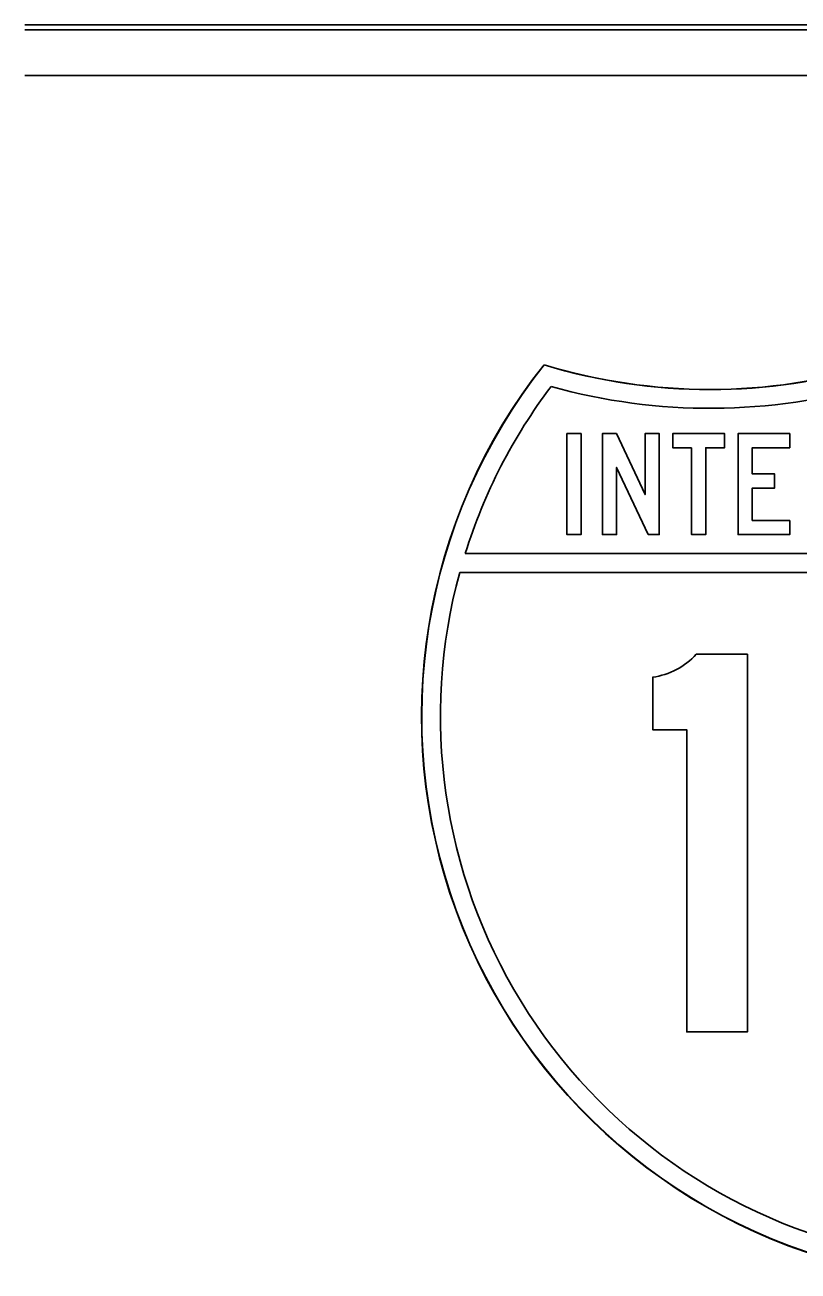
# Model space of a CAD drawing. Extents: x 1806251 to 1809821, y 414895 to 422886.
# Drawn here: x 1809677.0251 to 1809677.3311, y 415152.427 to 415152.9206 of the extents above; entities that cross this region are included whole.
import ezdxf

# ---------------------------------------------------------------- set-up
doc = ezdxf.new("R2010")
doc.units = 0
for name, color, linetype in [('GSBWFILL', 7, 'Continuous'), ('GSCOLORFILL', 7, 'Continuous'), ('GSOUTLINE', 7, 'Continuous')]:
    doc.layers.add(name, color=color, linetype=linetype)

msp = doc.modelspace()

# ---------------------------------------------------------------- linework, layer by layer
at = {"layer": 'GSBWFILL'}
for p, q in [((1809678.16509, 415152.92057), (1809677.02509, 415152.92057)), ((1809677.02509, 415152.90057), (1809678.16509, 415152.90057))]:
    msp.add_line(p, q, dxfattribs=at)
for points in [[(1809677.23963, 415152.75872), (1809677.24526, 415152.75872), (1809677.24526, 415152.71867), (1809677.23963, 415152.71867)], [(1809677.27177, 415152.71867), (1809677.27618, 415152.71867), (1809677.27618, 415152.75872), (1809677.27056, 415152.75872), (1809677.27056, 415152.73452), (1809677.25925, 415152.75872), (1809677.25369, 415152.75872), (1809677.25369, 415152.71867), (1809677.25932, 415152.71867), (1809677.25932, 415152.74531)], [(1809677.28898, 415152.75311), (1809677.28155, 415152.75311), (1809677.28155, 415152.75872), (1809677.30203, 415152.75872), (1809677.30203, 415152.75311), (1809677.2946, 415152.75311), (1809677.2946, 415152.71867), (1809677.28898, 415152.71867)], [(1809677.31303, 415152.72428), (1809677.31303, 415152.7371), (1809677.32182, 415152.7371), (1809677.32182, 415152.7427), (1809677.31303, 415152.7427), (1809677.31303, 415152.75311), (1809677.32788, 415152.75311), (1809677.32788, 415152.75872), (1809677.3074, 415152.75872), (1809677.3074, 415152.71867), (1809677.32788, 415152.71867), (1809677.32788, 415152.72428)]]:
    msp.add_lwpolyline(points, close=True, dxfattribs=at)
for points in [[(1809677.52479, 415152.7112), (1809677.19939, 415152.7112)], [(1809677.19721, 415152.70372), (1809677.52698, 415152.70372)], [(1809677.29084, 415152.67131), (1809677.31109, 415152.67131), (1809677.31109, 415152.52172), (1809677.28709, 415152.52172), (1809677.28709, 415152.64139), (1809677.27359, 415152.64139), (1809677.27359, 415152.6622)]]:
    msp.add_lwpolyline(points, dxfattribs=at)
for centre, major_axis, start_param, end_param in [((1809677.40709, 415152.64683), (0.225, 0), 2.472588, 4.511032), ((1809677.29634, 415153.00057), (0.225, 0), 4.415842, 5.008936), ((1809677.40709, 415152.64683), (0.2175, 0), 2.495747, 2.84029), ((1809677.29634, 415153.00057), (0.2325, 0), 4.438241, 4.999094), ((1809677.40709, 415152.64683), (0.2175, 0), 2.876207, 4.503988), ((1809677.26952, 415152.69066), (0.02883, 0), 4.854019, 5.544602)]:
    msp.add_ellipse(centre, major_axis=major_axis, ratio=0.99723, start_param=start_param, end_param=end_param, dxfattribs=at)
at = {"layer": 'GSCOLORFILL'}
for p, q in [((1809678.16509, 415152.92057), (1809677.02509, 415152.92057)), ((1809678.16509, 415152.92057), (1809677.02509, 415152.92057)), ((1809678.16509, 415152.92057), (1809677.02509, 415152.92057)), ((1809677.02509, 415152.91857), (1809678.16509, 415152.91857)), ((1809677.02509, 415152.90057), (1809678.16509, 415152.90057))]:
    msp.add_line(p, q, dxfattribs=at)
for points in [[(1809677.23963, 415152.75872), (1809677.24526, 415152.75872), (1809677.24526, 415152.71867), (1809677.23963, 415152.71867)], [(1809677.27177, 415152.71867), (1809677.27618, 415152.71867), (1809677.27618, 415152.75872), (1809677.27056, 415152.75872), (1809677.27056, 415152.73452), (1809677.25925, 415152.75872), (1809677.25369, 415152.75872), (1809677.25369, 415152.71867), (1809677.25932, 415152.71867), (1809677.25932, 415152.74531)], [(1809677.28898, 415152.75311), (1809677.28155, 415152.75311), (1809677.28155, 415152.75872), (1809677.30203, 415152.75872), (1809677.30203, 415152.75311), (1809677.2946, 415152.75311), (1809677.2946, 415152.71867), (1809677.28898, 415152.71867)], [(1809677.31303, 415152.72428), (1809677.31303, 415152.7371), (1809677.32182, 415152.7371), (1809677.32182, 415152.7427), (1809677.31303, 415152.7427), (1809677.31303, 415152.75311), (1809677.32788, 415152.75311), (1809677.32788, 415152.75872), (1809677.3074, 415152.75872), (1809677.3074, 415152.71867), (1809677.32788, 415152.71867), (1809677.32788, 415152.72428)]]:
    msp.add_lwpolyline(points, close=True, dxfattribs=at)
for points in [[(1809677.52479, 415152.7112), (1809677.19939, 415152.7112)], [(1809677.19939, 415152.7112), (1809677.52479, 415152.7112)], [(1809677.19721, 415152.70372), (1809677.52698, 415152.70372)], [(1809677.52698, 415152.70372), (1809677.19721, 415152.70372)], [(1809677.29084, 415152.67131), (1809677.31109, 415152.67131), (1809677.31109, 415152.52172), (1809677.28709, 415152.52172), (1809677.28709, 415152.64139), (1809677.27359, 415152.64139), (1809677.27359, 415152.6622)]]:
    msp.add_lwpolyline(points, dxfattribs=at)
for centre, major_axis, start_param, end_param in [((1809677.40709, 415152.64683), (0.225, 0), 2.472588, 4.511032), ((1809677.40709, 415152.64683), (0.225, 0), 2.472588, 4.511032), ((1809677.40709, 415152.64683), (0.22492, 0), 2.472828, 4.51096), ((1809677.29634, 415153.00057), (0.225, 0), 4.415842, 5.008936), ((1809677.29634, 415153.00057), (0.225, 0), 4.415842, 5.008936), ((1809677.29634, 415153.00057), (0.22508, 0), 4.416082, 5.008829), ((1809677.40709, 415152.64683), (0.2175, 0), 2.495747, 2.84029), ((1809677.40709, 415152.64683), (0.2175, 0), 2.495747, 2.84029), ((1809677.29634, 415153.00057), (0.2325, 0), 4.438241, 4.999094), ((1809677.29634, 415153.00057), (0.2325, 0), 4.438241, 4.999094), ((1809677.40709, 415152.64683), (0.2175, 0), 2.876207, 4.503988), ((1809677.40709, 415152.64683), (0.2175, 0), 2.876207, 4.503988), ((1809677.26952, 415152.69066), (0.02883, 0), 4.854019, 5.544602)]:
    msp.add_ellipse(centre, major_axis=major_axis, ratio=0.99723, start_param=start_param, end_param=end_param, dxfattribs=at)
at = {"layer": 'GSOUTLINE'}
for p, q in [((1809678.16509, 415152.92057), (1809677.02509, 415152.92057)), ((1809678.16509, 415152.90057), (1809677.02509, 415152.90057))]:
    msp.add_line(p, q, dxfattribs=at)
for points in [[(1809677.23963, 415152.75872), (1809677.24526, 415152.75872), (1809677.24526, 415152.71867), (1809677.23963, 415152.71867)], [(1809677.27177, 415152.71867), (1809677.27618, 415152.71867), (1809677.27618, 415152.75872), (1809677.27056, 415152.75872), (1809677.27056, 415152.73452), (1809677.25925, 415152.75872), (1809677.25369, 415152.75872), (1809677.25369, 415152.71867), (1809677.25932, 415152.71867), (1809677.25932, 415152.74531)], [(1809677.28898, 415152.75311), (1809677.28155, 415152.75311), (1809677.28155, 415152.75872), (1809677.30203, 415152.75872), (1809677.30203, 415152.75311), (1809677.2946, 415152.75311), (1809677.2946, 415152.71867), (1809677.28898, 415152.71867)], [(1809677.31303, 415152.72428), (1809677.31303, 415152.7371), (1809677.32182, 415152.7371), (1809677.32182, 415152.7427), (1809677.31303, 415152.7427), (1809677.31303, 415152.75311), (1809677.32788, 415152.75311), (1809677.32788, 415152.75872), (1809677.3074, 415152.75872), (1809677.3074, 415152.71867), (1809677.32788, 415152.71867), (1809677.32788, 415152.72428)]]:
    msp.add_lwpolyline(points, close=True, dxfattribs=at)
for points in [[(1809677.19939, 415152.7112), (1809677.52479, 415152.7112)], [(1809677.52698, 415152.70372), (1809677.19721, 415152.70372)], [(1809677.29084, 415152.67131), (1809677.31109, 415152.67131), (1809677.31109, 415152.52172), (1809677.28709, 415152.52172), (1809677.28709, 415152.64139), (1809677.27359, 415152.64139), (1809677.27359, 415152.6622)]]:
    msp.add_lwpolyline(points, dxfattribs=at)
for centre, major_axis, start_param, end_param in [((1809677.40709, 415152.64683), (0.225, 0), 2.472588, 4.511032), ((1809677.29634, 415153.00057), (0.225, 0), 4.415842, 5.008936), ((1809677.40709, 415152.64683), (0.2175, 0), 2.495747, 2.84029), ((1809677.29634, 415153.00057), (0.2325, 0), 4.438241, 4.999094), ((1809677.40709, 415152.64683), (0.2175, 0), 2.876207, 4.503988), ((1809677.26952, 415152.69066), (0.02883, 0), 4.854019, 5.544602)]:
    msp.add_ellipse(centre, major_axis=major_axis, ratio=0.99723, start_param=start_param, end_param=end_param, dxfattribs=at)

doc.saveas('drawing.dxf')
